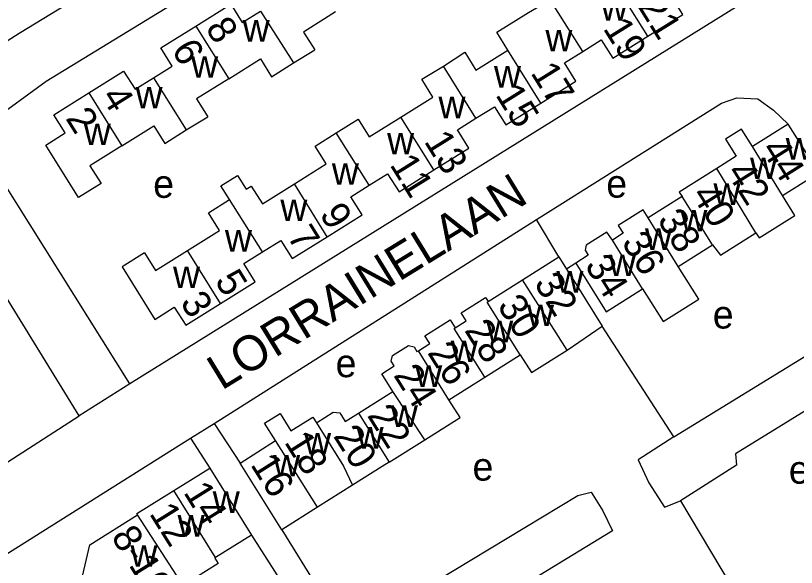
# Model space of a CAD drawing. Extents: x 157768 to 159790, y 387230 to 389604.
# Drawn here: x 158584.9 to 158696.4, y 388289.6 to 388368.4 of the extents above; entities that cross this region are included whole.
import ezdxf

# ---------------------------------------------------------------- set-up
doc = ezdxf.new("R2010")
doc.units = 0
for name, color, linetype in [('BLT_Basislijn', 7, 'Continuous'), ('BLT_Bebouwing', 7, 'Continuous'), ('BLT_Centroide', 7, 'Continuous'), ('BLT_Huisnummer', 7, 'Continuous'), ('BLT_Huisnummer_ tussenligend', 7, 'Continuous'), ('BLT_Huisnummer_reeks', 7, 'Continuous'), ('BLT_Onderverdeling_panden', 7, 'Continuous'), ('BLT_Straatnaam', 7, 'Continuous')]:
    doc.layers.add(name, color=color, linetype=linetype)

msp = doc.modelspace()

# ---------------------------------------------------------------- linework, layer by layer
at = {"layer": 'BLT_Basislijn'}
for p, q in [((158593.98, 388311.27), (158572.34, 388346.18)), ((158613.23, 388310.2), (158659.28, 388339.31)), ((158662.47, 388333.97), (158659.28, 388339.31)), ((158664.88, 388333.08), (158663.55, 388332.25)), ((158678.91, 388308.29), (158668.64, 388324.08)), ((158601.21, 388315.85), (158593.98, 388311.27)), ((158566.99, 388293.93), (158593.98, 388311.27)), ((158609.87, 388308.08), (158613.23, 388310.2)), ((158613.23, 388310.2), (158616.94, 388304.54)), ((158609.87, 388308.08), (158612.61, 388303.81)), ((158679.85, 388299.15), (158690.09, 388281.99))]:
    msp.add_line(p, q, dxfattribs=at)
for points in [[(158601.21, 388315.85), (158580.93, 388348.13), (158580.52, 388350.55), (158581.24, 388353.27), (158589.26, 388359.09), (158661.3, 388403.09)], [(158669.74, 388403.01), (158688.43, 388374.01), (158688.98, 388372.72), (158688.97, 388370.8), (158688.11, 388369.84), (158601.21, 388315.85)], [(158581.41, 388363.39), (158585.38, 388365.94), (158598.78, 388374.09)], [(158659.28, 388339.31), (158659.68, 388339.56), (158685.72, 388355.95), (158687.92, 388356.67), (158690.89, 388356.53), (158693.12, 388354.92), (158695.24, 388352.94)], [(158678.91, 388308.29), (158706.74, 388325.36), (158710.73, 388327.5)], [(158714.28, 388321.97), (158711.74, 388320.68), (158687.7, 388305.88), (158687.84, 388304.25), (158679.85, 388299.15)], [(158607.81, 388222.05), (158607.62, 388222.36), (158573.53, 388275.96), (158571.82, 388280.08), (158571.88, 388282.31), (158574.07, 388285.57), (158609.87, 388308.08)], [(158678.91, 388308.29), (158673.8, 388305.02), (158675.35, 388301.73), (158677.55, 388298.23), (158679.85, 388299.15)], [(158637.44, 388283.15), (158665.18, 388299.91), (158667.07, 388300.37), (158668.76, 388297.71), (158670.16, 388294.85), (158632.51, 388271.94)], [(158618.57, 388294.26), (158623.28, 388286.89)], [(158622.89, 388295.03), (158628.39, 388286.15)]]:
    msp.add_lwpolyline(points, dxfattribs=at)
at = {"layer": 'BLT_Bebouwing'}
for p, q in [((158624.55, 388361.67), (158627.6, 388363.57)), ((158621.42, 388359.71), (158624.55, 388361.67)), ((158609.22, 388352.11), (158612.33, 388353.99)), ((158606.19, 388350.16), (158609.22, 388352.11)), ((158695.24, 388352.94), (158690.15, 388349.74)), ((158699.6, 388346), (158695.24, 388352.94)), ((158694.4, 388342.73), (158699.6, 388346)), ((158680.08, 388342.6), (158675.25, 388339.57)), ((158657.3, 388330.72), (158662.47, 388333.97)), ((158662.47, 388333.97), (158663.55, 388332.25)), ((158663.64, 388320.65), (158668.64, 388324.08)), ((158646.74, 388313.57), (158651.88, 388316.8)), ((158633.85, 388311.65), (158638.77, 388314.74)), ((158616.94, 388304.54), (158622.02, 388307.74)), ((158638.23, 388304.68), (158643.32, 388307.87)), ((158622.89, 388295.03), (158616.94, 388304.54)), ((158607.49, 388300.61), (158612.61, 388303.81)), ((158612.61, 388303.81), (158618.57, 388294.26)), ((158633.01, 388301.39), (158628.01, 388298.25)), ((158628.01, 388298.25), (158622.89, 388295.03)), ((158618.57, 388294.26), (158613.45, 388291.06)), ((158613.45, 388291.06), (158613.32, 388290.97))]:
    msp.add_line(p, q, dxfattribs=at)
for points in [[(158675.18, 388365.49), (158680.17, 388368.61), (158678.57, 388371.2), (158681.29, 388372.93), (158676.62, 388380.41), (158673.39, 388378.44)], [(158610.62, 388366.93), (158615.61, 388370.05), (158617.24, 388367.44), (158619.88, 388369.09)], [(158655.18, 388363.5), (158653.6, 388366.05), (158658.15, 388368.9), (158661.25, 388370.74)], [(158630.57, 388368.95), (158625.99, 388366.08), (158627.6, 388363.57)], [(158604.59, 388359.56), (158607.23, 388361.2), (158605.62, 388363.82), (158610.62, 388366.93)], [(158665.9, 388363.32), (158668.51, 388364.96), (158670.19, 388362.38), (158675.18, 388365.49)], [(158646, 388361.23), (158649.03, 388363.19), (158650.62, 388360.65), (158655.18, 388363.5)], [(158659.9, 388355.95), (158664.89, 388359.08), (158663.28, 388361.68), (158665.9, 388363.32)], [(158615.32, 388359.4), (158619.86, 388362.24), (158621.42, 388359.71)], [(158639.92, 388353.95), (158644.49, 388356.81), (158642.9, 388359.35), (158646, 388361.23)], [(158595.33, 388357.39), (158600.31, 388360.52), (158601.95, 388357.92), (158604.59, 388359.56)], [(158615.32, 388359.4), (158610.74, 388356.54), (158612.33, 388353.99)], [(158597.08, 388344.47), (158593.85, 388342.45), (158589.19, 388349.93), (158591.97, 388351.7), (158590.34, 388354.26), (158595.33, 388357.39)], [(158650.64, 388353.77), (158653.27, 388355.4), (158654.91, 388352.83), (158659.9, 388355.95)], [(158630.69, 388351.68), (158633.79, 388353.65), (158635.38, 388351.11), (158639.92, 388353.95)], [(158644.64, 388346.39), (158649.62, 388349.51), (158648.01, 388352.13), (158650.64, 388353.77)], [(158600.05, 388349.85), (158604.6, 388352.7), (158606.19, 388350.16)], [(158690.15, 388349.74), (158688.57, 388352.24), (158686.27, 388350.8), (158687.82, 388348.34), (158685.04, 388346.59)], [(158624.7, 388344.42), (158629.24, 388347.27), (158627.65, 388349.81), (158630.69, 388351.68)], [(158600.05, 388349.85), (158595.48, 388346.99), (158597.08, 388344.47)], [(158635.39, 388344.21), (158638.01, 388345.86), (158639.67, 388343.28), (158644.64, 388346.39)], [(158685.04, 388346.59), (158679.68, 388343.23), (158680.08, 388342.6)], [(158615.43, 388342.16), (158614.21, 388344.13), (158616.58, 388345.61), (158617.81, 388343.65), (158618.54, 388344.1), (158620.13, 388341.56), (158624.7, 388344.42)], [(158629.4, 388336.86), (158634.4, 388339.97), (158632.77, 388342.57), (158635.39, 388344.21)], [(158609.43, 388334.87), (158614, 388337.73), (158612.41, 388340.27), (158615.43, 388342.16)], [(158690.62, 388337.43), (158691.09, 388336.69), (158696.18, 388339.89), (158694.4, 388342.73)], [(158675.25, 388339.57), (158674.53, 388340.72), (158670.97, 388338.48), (158671.68, 388337.35), (158670.12, 388336.37)], [(158670.12, 388336.37), (158669.34, 388337.51), (158666.39, 388335.65), (158666.22, 388334.92), (158666.67, 388334.21), (158664.88, 388333.08)], [(158620.13, 388334.68), (158622.75, 388336.33), (158624.4, 388333.75), (158629.4, 388336.86)], [(158684.42, 388335.7), (158685.56, 388334.25), (158690.62, 388337.43)], [(158679.53, 388332.63), (158684.42, 388335.7)], [(158603.28, 388334.58), (158600.08, 388332.56), (158604.76, 388325.06), (158607.53, 388326.8), (158609.17, 388324.21), (158614.14, 388327.31)], [(158603.28, 388334.58), (158604.88, 388332.02), (158609.43, 388334.87)], [(158614.14, 388327.31), (158619.12, 388330.42), (158617.5, 388333.03), (158620.13, 388334.68)], [(158664.88, 388333.08), (158669.23, 388326.15), (158674.42, 388329.42)], [(158663.55, 388332.25), (158665.13, 388329.74), (158668.64, 388324.08)], [(158674.42, 388329.42), (158677.36, 388324.74), (158682.47, 388327.95), (158679.53, 388332.63)], [(158652.38, 388327.63), (158657.3, 388330.72)], [(158647.66, 388323.86), (158649.25, 388324.85), (158648.53, 388326), (158652.02, 388328.2), (158652.38, 388327.63)], [(158642.43, 388320.59), (158644.03, 388321.6), (158643.34, 388322.7), (158646.96, 388324.97), (158647.66, 388323.86)], [(158638.77, 388314.74), (158637.17, 388317.29), (158638.96, 388318.41), (158638.54, 388319.08), (158638.72, 388319.88), (158640.99, 388321.32), (158641.79, 388321.14), (158642.21, 388320.46), (158642.43, 388320.59)], [(158651.88, 388316.8), (158656.96, 388319.99)], [(158656.96, 388319.99), (158658.56, 388317.46), (158663.64, 388320.65)], [(158643.32, 388307.87), (158648.4, 388311.07), (158646.74, 388313.57)], [(158622.02, 388307.74), (158620.44, 388310.24), (158622.65, 388311.63), (158624.21, 388309.14), (158627.32, 388311.1), (158627.84, 388310.27)], [(158627.84, 388310.27), (158630.26, 388311.79), (158631.19, 388311.7), (158631.97, 388310.47), (158633.85, 388311.65)], [(158638.23, 388304.68), (158637.24, 388304.05), (158633.01, 388301.39)], [(158602.3, 388297.17), (158602.21, 388297.32), (158607.49, 388300.61)], [(158593.35, 388284.85), (158593.38, 388284.96), (158593.62, 388284.91), (158595.46, 388292.86), (158602.3, 388297.17)], [(158613.32, 388290.97), (158613.8, 388290.19), (158608.79, 388287.06)]]:
    msp.add_lwpolyline(points, dxfattribs=at)
at = {"layer": 'BLT_Onderverdeling_panden'}
for p, q in [((158675.18, 388365.49), (158670.45, 388373.06)), ((158665.9, 388363.32), (158661.25, 388370.74)), ((158619.88, 388369.09), (158624.55, 388361.67)), ((158610.62, 388366.93), (158615.32, 388359.4)), ((158659.9, 388355.95), (158655.18, 388363.5)), ((158650.64, 388353.77), (158646, 388361.23)), ((158604.59, 388359.56), (158609.22, 388352.11)), ((158595.33, 388357.39), (158600.05, 388349.85)), ((158644.64, 388346.39), (158639.92, 388353.95)), ((158635.39, 388344.21), (158630.69, 388351.68)), ((158694.4, 388342.73), (158690.15, 388349.74)), ((158690.62, 388337.43), (158685.04, 388346.59)), ((158629.4, 388336.86), (158624.7, 388344.42)), ((158620.13, 388334.68), (158615.43, 388342.16)), ((158684.42, 388335.7), (158680.08, 388342.6)), ((158679.53, 388332.63), (158675.25, 388339.57)), ((158674.42, 388329.42), (158670.12, 388336.37)), ((158614.14, 388327.31), (158609.43, 388334.87)), ((158663.64, 388320.65), (158657.3, 388330.72)), ((158646.74, 388313.57), (158642.43, 388320.59)), ((158643.32, 388307.87), (158638.77, 388314.74)), ((158633.85, 388311.65), (158638.23, 388304.68)), ((158628.01, 388298.25), (158622.02, 388307.74)), ((158613.45, 388291.06), (158607.49, 388300.61)), ((158608.79, 388287.06), (158602.3, 388297.17))]:
    msp.add_line(p, q, dxfattribs=at)
for points in [[(158656.96, 388319.99), (158652.22, 388327.53), (158652.38, 388327.63)], [(158651.88, 388316.8), (158647.5, 388323.76), (158647.66, 388323.86)], [(158627.84, 388310.27), (158631.71, 388304.11), (158633.01, 388301.39)]]:
    msp.add_lwpolyline(points, dxfattribs=at)

# ---------------------------------------------------------------- texts
at = {"layer": 'BLT_Centroide'}
for s, p in [('w', (158668.46, 388367.72)), ('w', (158617.31, 388364.72)), ('w', (158660.55, 388363.33)), ('w', (158609.95, 388359.55)), ('w', (158653.21, 388358.16)), ('w', (158602.01, 388355.19)), ('w', (158645.28, 388353.78)), ('w', (158594.62, 388349.94)), ('w', (158637.94, 388348.62)), ('w', (158694.88, 388347.88)), ('w', (158689.78, 388345.08)), ('w', (158630.05, 388344.27)), ('e', (158604.53, 388342.41)), ('e', (158669.25, 388342.44)), ('w', (158684.56, 388341.41)), ('w', (158622.69, 388339.09)), ('w', (158679.83, 388337.62)), ('w', (158614.78, 388334.73)), ('w', (158674.78, 388334.97)), ('w', (158669.62, 388331.23)), ('w', (158607.36, 388329.53)), ('w', (158662.12, 388328.88)), ('w', (158657.92, 388324.09)), ('e', (158684.46, 388323.75)), ('w', (158652.09, 388321.8)), ('w', (158647.03, 388318.95)), ('e', (158630.59, 388316.8)), ('w', (158641.95, 388315.42)), ('w', (158638.47, 388309.69)), ('w', (158633.58, 388306.61)), ('w', (158626.08, 388305.77)), ('w', (158621.66, 388302.64)), ('e', (158650.14, 388302.03)), ('e', (158695.32, 388301.6)), ('w', (158613.03, 388297.42)), ('w', (158608.02, 388294.03)), ('w', (158601.28, 388289.73))]:
    msp.add_text(s, height=4, dxfattribs=at).set_placement(p)
at = {"layer": 'BLT_Huisnummer'}
for s, rotation, p in [('21', 301.8962, (158673.68, 388369.75)), ('6', 301.9448, (158607.06, 388363.51)), ('15', 301.8962, (158653.34, 388357.12)), ('2', 301.9448, (158591.94, 388353.77)), ('44', 302.1632, (158691.27, 388349.35)), ('11', 301.8962, (158638.24, 388347.15)), ('38', 302.1632, (158676.45, 388339.26)), ('7', 301.9545, (158623.58, 388336.92)), ('34', 302.1632, (158666.08, 388332.76)), ('32', 302.1632, (158658.84, 388330.2)), ('3', 301.9545, (158608.3, 388327.49)), ('28', 302.1632, (158648.9, 388323.51)), ('24', 302.1632, (158638.77, 388317.09)), ('20', 302.1632, (158630.17, 388308.41)), ('16', 302.1632, (158618.34, 388304.33)), ('14', 301.9766, (158608.77, 388300.36))]:
    msp.add_text(s, height=4, rotation=rotation, dxfattribs=at).set_placement(p)
at = {"layer": 'BLT_Huisnummer_ tussenligend'}
for s, rotation, p in [('8', 301.9835, (158611.91, 388366.65)), ('19', 301.8962, (158668.71, 388366.6)), ('17', 301.8962, (158658.36, 388360.27)), ('4', 301.9448, (158597.02, 388356.87)), ('13', 301.8962, (158643.14, 388350.48)), ('42', 302.1632, (158686.31, 388346.07)), ('40', 302.1632, (158681.34, 388342.86)), ('9', 301.8962, (158628.21, 388340.1)), ('36', 302.1632, (158671.34, 388336.04)), ('5', 301.9545, (158613.24, 388330.57)), ('30', 302.1632, (158653.6, 388327.01)), ('26', 302.1632, (158643.61, 388320.31)), ('22', 302.1632, (158635.01, 388311.35)), ('18', 302.1632, (158623.17, 388307.54)), ('12', 301.9766, (158603.89, 388297.34))]:
    msp.add_text(s, height=4, rotation=rotation, dxfattribs=at).set_placement(p)
at = {"layer": 'BLT_Huisnummer_reeks'}
msp.add_text('8-10', height=4, rotation=301.9766, dxfattribs=at).set_placement((158598.44, 388294.04))
at = {"layer": 'BLT_Straatnaam'}
msp.add_text('LORRAINELAAN', height=4.9999, rotation=31.5379, dxfattribs=at).set_placement((158614.31, 388314.85))

doc.saveas('drawing.dxf')
